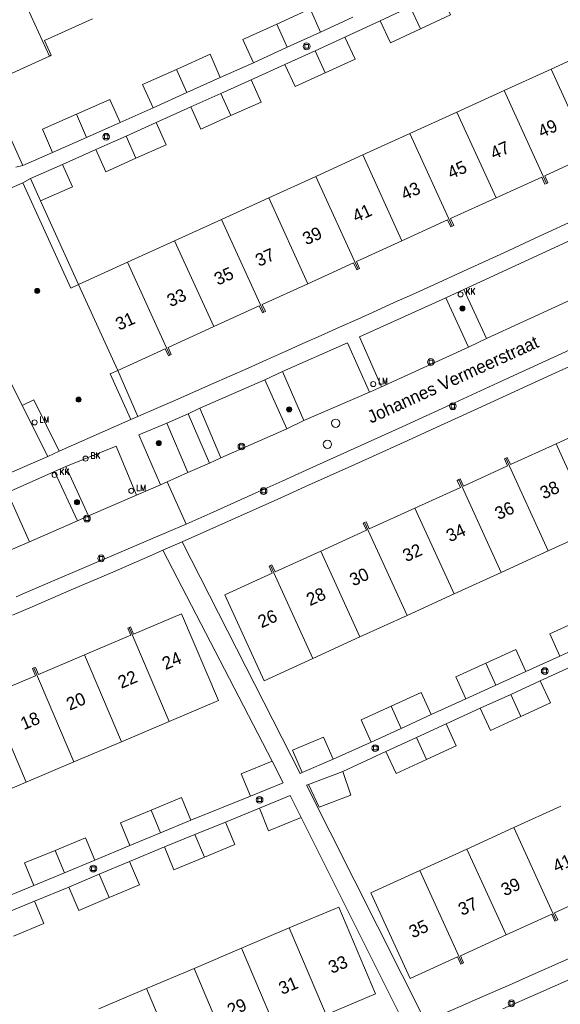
# Model space of a CAD drawing. Header units: metres. Extents: x 138165 to 154469, y 480134 to 494189.
# Tile 766 of 1056: x 145573 to 145626, y 488327 to 488424. Entities that reach past the tile are written whole.
import ezdxf

# ---------------------------------------------------------------- set-up
doc = ezdxf.new("R2010")
doc.units = ezdxf.units.M
doc.header["$LTSCALE"] = 0.001
doc.header["$MEASUREMENT"] = 0
for name, color, linetype, lineweight in [('Level 5', 7, 'Continuous', 0), ('TOP-L-topo objecten punt', 7, 'Continuous', 0), ('TOP-L-topo objecten vlak', 7, 'Continuous', 0), ('TOP-T-topo huisnummering naamgeving', 7, 'Continuous', 0)]:
    doc.layers.add(name, color=color, linetype=linetype, lineweight=lineweight)
doc.styles.add('Style-INTL_ISO', font='INTL_ISO.shx')
doc.styles.add('Style-STANDARD', font='STANDARD.shx')

# ---------------------------------------------------------------- blocks, each defined once
blk = doc.blocks.new('24')
at = {"layer": 'TOP-L-topo objecten punt', "color": 7, "linetype": 'Continuous', "lineweight": 0}
for radius in [0.025, 0.0182, 0.0115, 0.005]:
    blk.add_circle((0, 0), radius, dxfattribs=at)
blk = doc.blocks.new('39')
at = {"layer": 'TOP-L-topo objecten punt', "color": 7, "linetype": 'Continuous', "lineweight": 0}
for p, q in [((0.0175, 0.0175), (-0.0175, 0.0175)), ((-0.0175, 0.0175), (-0.0175, -0.0175)), ((0.0175, 0.0175), (0.0175, -0.0175)), ((0.0175, -0.0175), (-0.0175, -0.0175))]:
    blk.add_line(p, q, dxfattribs=at)
blk.add_circle((0, 0), 0.0332, dxfattribs=at)
blk = doc.blocks.new('72')
at = {"layer": 'TOP-L-topo objecten punt', "color": 7, "linetype": 'Continuous', "lineweight": 0}
blk.add_circle((0, 0), 0.025, dxfattribs=at)
at = {"layer": 'TOP-L-topo objecten punt', "color": 7, "linetype": 'Continuous', "lineweight": 0, "style": 'Style-STANDARD'}
blk.add_text('BK', height=0.06, dxfattribs=at).set_placement((0.0483, 0))
blk = doc.blocks.new('*U13')
at = {"layer": 'Level 5', "color": 7, "linetype": 'Continuous', "lineweight": 0}
blk.add_circle((0, 0), 0.0415, dxfattribs=at)
blk = doc.blocks.new('150')
at = {"layer": 'Level 5', "color": 7, "linetype": 'Continuous', "lineweight": 0}
blk.add_blockref('*U13', (0, 0), dxfattribs=at)
blk = doc.blocks.new('16')
at = {"layer": 'TOP-L-topo objecten punt', "color": 7, "linetype": 'Continuous', "lineweight": 0}
blk.add_circle((0, 0), 0.025, dxfattribs=at)
at = {"layer": 'TOP-L-topo objecten punt', "color": 7, "linetype": 'Continuous', "lineweight": 0, "style": 'Style-STANDARD'}
blk.add_text('LM', height=0.06, dxfattribs=at).set_placement((0.0483, 0))
blk = doc.blocks.new('119')
at = {"layer": 'TOP-L-topo objecten punt', "color": 7, "linetype": 'Continuous', "lineweight": 0}
blk.add_circle((0, 0), 0.025, dxfattribs=at)
at = {"layer": 'TOP-L-topo objecten punt', "color": 7, "linetype": 'Continuous', "lineweight": 0, "style": 'Style-STANDARD'}
blk.add_text('KK', height=0.06, dxfattribs=at).set_placement((0.0483, 0))

msp = doc.modelspace()

# ---------------------------------------------------------------- linework, layer by layer
at = {"layer": 'TOP-L-topo objecten vlak', "flags": 128}
for points in [[(145575.948, 488420.411), (145571.612, 488429.924)], [(145612.527, 488423.106), (145615.475, 488424.474), (145614.452, 488426.651)], [(145602.657, 488422.787), (145601.642, 488425.073), (145598.351, 488423.566)], [(145608.552, 488423.908), (145611.516, 488425.286)], [(145612.527, 488423.106), (145611.516, 488425.286)], [(145575.948, 488420.411), (145576.137, 488420.497), (145575.474, 488421.952), (145580.199, 488424.106)], [(145605.848, 488424.253), (145602.657, 488422.787)], [(145598.351, 488423.566), (145595.014, 488422.039), (145596.055, 488419.766)], [(145598.351, 488423.566), (145599.392, 488421.293)], [(145605.08, 488422.297), (145608.552, 488423.908)], [(145608.552, 488423.908), (145609.562, 488421.731), (145612.527, 488423.106)], [(145602.657, 488422.787), (145599.392, 488421.293)], [(145602.127, 488420.951), (145605.08, 488422.297)], [(145603.122, 488418.766), (145606.08, 488420.112), (145605.08, 488422.297)], [(145599.392, 488421.293), (145596.055, 488419.766)], [(145630.038, 488421.256), (145625.398, 488419.14)], [(145569.73, 488417.576), (145575.948, 488420.411)], [(145592.782, 488418.305), (145591.781, 488420.593), (145588.48, 488419.107)], [(145599.161, 488419.599), (145602.127, 488420.951)], [(145602.127, 488420.951), (145603.122, 488418.766)], [(145596.055, 488419.766), (145592.782, 488418.305)], [(145595.819, 488418.082), (145599.161, 488419.599)], [(145599.161, 488419.599), (145600.155, 488417.415), (145603.122, 488418.766)], [(145588.48, 488419.107), (145585.137, 488417.602), (145586.164, 488415.322)], [(145588.48, 488419.107), (145589.506, 488416.829)], [(145592.782, 488418.305), (145589.506, 488416.829)], [(145625.398, 488419.14), (145620.758, 488417.023)], [(145629.258, 488410.679), (145625.398, 488419.14)], [(145569.73, 488417.576), (145573.341, 488409.645)], [(145592.855, 488416.746), (145595.819, 488418.082)], [(145593.84, 488414.554), (145596.804, 488415.887), (145595.819, 488418.082)], [(145589.506, 488416.829), (145586.164, 488415.322)], [(145589.879, 488415.405), (145592.855, 488416.746)], [(145593.84, 488414.554), (145592.855, 488416.746)], [(145620.758, 488417.023), (145616.118, 488414.906)], [(145624.933, 488407.87), (145620.758, 488417.023)], [(145582.911, 488413.859), (145581.918, 488416.152), (145578.606, 488414.692)], [(145586.164, 488415.322), (145582.911, 488413.859)], [(145586.472, 488413.868), (145589.879, 488415.405)], [(145589.879, 488415.405), (145590.863, 488413.216), (145593.84, 488414.554)], [(145578.606, 488414.692), (145575.253, 488413.215), (145576.262, 488410.927)], [(145578.606, 488414.692), (145579.614, 488412.405)], [(145616.118, 488414.906), (145611.478, 488412.789)], [(145619.978, 488406.445), (145616.118, 488414.906)], [(145582.911, 488413.859), (145579.614, 488412.405)], [(145583.5, 488412.534), (145586.472, 488413.868)], [(145584.482, 488410.343), (145587.448, 488411.672), (145586.472, 488413.868)], [(145579.614, 488412.405), (145576.262, 488410.927)], [(145580.531, 488411.202), (145583.5, 488412.534)], [(145584.482, 488410.343), (145583.5, 488412.534)], [(145611.478, 488412.789), (145606.838, 488410.672)], [(145615.653, 488403.637), (145611.478, 488412.789)], [(145576.262, 488410.927), (145573.341, 488409.645)], [(145577.239, 488409.739), (145580.531, 488411.202)], [(145580.531, 488411.202), (145581.512, 488409.012), (145584.482, 488410.343)], [(145606.838, 488410.672), (145602.198, 488408.556)], [(145610.698, 488402.212), (145606.838, 488410.672)], [(145624.933, 488407.87), (145625.076, 488407.936), (145624.761, 488408.627), (145629.258, 488410.679)], [(145573.341, 488409.645), (145572.648, 488409.479)], [(145574.07, 488408.339), (145577.239, 488409.739)], [(145575.066, 488406.139), (145578.213, 488407.523), (145577.239, 488409.739)], [(145602.198, 488408.556), (145597.558, 488406.439)], [(145606.374, 488399.403), (145602.198, 488408.556)], [(145565.438, 488404.475), (145573.336, 488407.934)], [(145573.336, 488407.934), (145574.07, 488408.339)], [(145578.826, 488397.893), (145578.068, 488397.548), (145573.336, 488407.934)], [(145574.07, 488408.339), (145575.066, 488406.139)], [(145619.978, 488406.445), (145624.475, 488408.497), (145624.791, 488407.805), (145624.933, 488407.87)], [(145575.066, 488406.139), (145578.826, 488397.893)], [(145597.558, 488406.439), (145592.918, 488404.322)], [(145597.558, 488406.439), (145601.418, 488397.978)], [(145615.653, 488403.637), (145615.797, 488403.702), (145615.481, 488404.394), (145619.978, 488406.445)], [(145627.892, 488404.347), (145624.309, 488402.686), (145620.723, 488401.033), (145617.133, 488399.387), (145613.54, 488397.748), (145611.742, 488396.931), (145609.943, 488396.117), (145608.144, 488395.304), (145606.344, 488394.493), (145604.543, 488393.683), (145602.741, 488392.876), (145600.938, 488392.07), (145599.134, 488391.266), (145597.33, 488390.464), (145595.525, 488389.664), (145593.719, 488388.865), (145591.912, 488388.069), (145588.296, 488386.481), (145586.487, 488385.69), (145584.677, 488384.901)], [(145592.918, 488404.322), (145588.278, 488402.205)], [(145592.918, 488404.322), (145597.093, 488395.17)], [(145610.698, 488402.212), (145615.195, 488404.263), (145615.511, 488403.572), (145615.653, 488403.637)], [(145588.278, 488402.205), (145583.638, 488400.088)], [(145592.138, 488393.744), (145588.278, 488402.205)], [(145589.423, 488374.263), (145591.792, 488375.324), (145596.527, 488377.453), (145598.893, 488378.52), (145601.258, 488379.589), (145605.987, 488381.732), (145610.712, 488383.882), (145613.073, 488384.96), (145615.433, 488386.04), (145620.152, 488388.205), (145622.51, 488389.29), (145624.867, 488390.377), (145627.223, 488391.466), (145631.933, 488393.649), (145634.287, 488394.743), (145638.992, 488396.937), (145641.343, 488398.037), (145646.043, 488400.242), (145648.392, 488401.347), (145650.402, 488402.295)], [(145606.374, 488399.403), (145606.517, 488399.469), (145606.201, 488400.16), (145610.698, 488402.212)], [(145629.762, 488397.516), (145627.42, 488402.306), (145616.802, 488397.407)], [(145583.638, 488400.088), (145578.826, 488397.893)], [(145587.814, 488390.936), (145583.638, 488400.088)], [(145601.418, 488397.978), (145605.915, 488400.03), (145606.231, 488399.338), (145606.374, 488399.403)], [(145589.024, 488372.522), (145593.892, 488374.697), (145596.324, 488375.787), (145598.756, 488376.879), (145601.187, 488377.973), (145603.617, 488379.069), (145606.046, 488380.166), (145610.903, 488382.367), (145613.33, 488383.47), (145618.181, 488385.681), (145623.029, 488387.9), (145625.451, 488389.012), (145627.873, 488390.126), (145632.714, 488392.359), (145637.552, 488394.6), (145639.97, 488395.723), (145644.803, 488397.974), (145646.692, 488398.857)], [(145578.826, 488397.893), (145582.686, 488389.432)], [(145597.093, 488395.17), (145597.237, 488395.235), (145596.921, 488395.927), (145601.418, 488397.978)], [(145615.033, 488396.576), (145616.802, 488397.407)], [(145616.802, 488397.407), (145619.014, 488392.562)], [(145619.014, 488392.562), (145629.762, 488397.516)], [(145615.033, 488396.576), (145606.524, 488392.735), (145608.687, 488387.824)], [(145617.238, 488391.729), (145615.033, 488396.576)], [(145592.138, 488393.744), (145596.636, 488395.796), (145596.951, 488395.105), (145597.093, 488395.17)], [(145587.814, 488390.936), (145587.957, 488391.002), (145587.641, 488391.693), (145592.138, 488393.744)], [(145573.259, 488385.977), (145570.137, 488392.202)], [(145607.489, 488387.299), (145605.343, 488392.165), (145598.925, 488389.324)], [(145619.014, 488392.562), (145617.238, 488391.729)], [(145582.686, 488389.432), (145587.356, 488391.563), (145587.671, 488390.871), (145587.814, 488390.936)], [(145617.238, 488391.729), (145608.687, 488387.824)], [(145583.971, 488384.59), (145581.923, 488389.085), (145582.686, 488389.432)], [(145582.686, 488389.432), (145584.677, 488384.901)], [(145597.188, 488388.513), (145598.925, 488389.324)], [(145598.925, 488389.324), (145601.029, 488384.478)], [(145590.785, 488385.697), (145597.188, 488388.513)], [(145599.348, 488383.656), (145597.188, 488388.513)], [(145607.489, 488387.299), (145601.029, 488384.478)], [(145608.687, 488387.824), (145607.489, 488387.299)], [(145576.914, 488381.478), (145574.398, 488386.546), (145573.259, 488385.977)], [(145575.79, 488380.931), (145573.259, 488385.977)], [(145590.785, 488385.697), (145589.621, 488385.166)], [(145592.854, 488380.813), (145590.785, 488385.697)], [(145583.971, 488384.59), (145576.914, 488381.478)], [(145584.677, 488384.901), (145583.971, 488384.59)], [(145586.891, 488378.167), (145584.756, 488383.086), (145587.506, 488384.243)], [(145589.621, 488385.166), (145587.506, 488384.243)], [(145587.506, 488384.243), (145589.577, 488379.368)], [(145591.738, 488380.293), (145589.621, 488385.166)], [(145601.029, 488384.478), (145599.348, 488383.656)], [(145630.211, 488385.017), (145630.068, 488384.951), (145630.383, 488384.261), (145625.887, 488382.207)], [(145599.348, 488383.656), (145592.854, 488380.813)], [(145576.914, 488381.478), (145575.79, 488380.931)], [(145577.566, 488379.959), (145582.525, 488381.957), (145584.539, 488377.139)], [(145625.887, 488382.207), (145621.39, 488380.153), (145621.077, 488380.847), (145620.931, 488380.78)], [(145625.887, 488382.207), (145629.75, 488373.747)], [(145569.248, 488378.133), (145575.79, 488380.931)], [(145592.854, 488380.813), (145591.738, 488380.293)], [(145620.931, 488380.78), (145620.786, 488380.713), (145621.102, 488380.022), (145616.751, 488378.035), (145616.438, 488378.728), (145616.292, 488378.661)], [(145625.11, 488371.628), (145620.931, 488380.78)], [(145573.972, 488372.537), (145571.817, 488377.403), (145576.466, 488379.47)], [(145576.466, 488379.47), (145577.566, 488379.959)], [(145576.466, 488379.47), (145578.713, 488374.61)], [(145579.816, 488375.093), (145577.566, 488379.959)], [(145589.577, 488379.368), (145591.738, 488380.293)], [(145587.542, 488378.454), (145586.891, 488378.167)], [(145589.577, 488379.368), (145587.542, 488378.454)], [(145587.542, 488378.454), (145589.423, 488374.263)], [(145616.292, 488378.661), (145616.147, 488378.594), (145616.463, 488377.904), (145611.969, 488375.852)], [(145620.471, 488369.51), (145616.292, 488378.661)], [(145584.539, 488377.139), (145586.375, 488377.929), (145586.891, 488378.167)], [(145584.539, 488377.139), (145579.816, 488375.093)], [(145611.969, 488375.852), (145607.473, 488373.799), (145607.157, 488374.489), (145607.014, 488374.424)], [(145611.969, 488375.852), (145615.832, 488367.392)], [(145578.713, 488374.61), (145573.972, 488372.537)], [(145579.816, 488375.093), (145578.713, 488374.61)], [(145572.677, 488367.1), (145573.781, 488367.59), (145588.179, 488373.746), (145589.423, 488374.263)], [(145607.014, 488374.424), (145606.872, 488374.359), (145607.187, 488373.668), (145602.691, 488371.615)], [(145607.014, 488374.424), (145611.193, 488365.274)], [(145625.11, 488371.628), (145629.75, 488373.747)], [(145571.648, 488371.526), (145572.07, 488371.721), (145573.972, 488372.537)], [(145572.325, 488365.297), (145574.254, 488366.125), (145578.109, 488367.786), (145581.962, 488369.455), (145585.811, 488371.13), (145587.133, 488371.708)], [(145589.024, 488372.522), (145587.133, 488371.708)], [(145587.133, 488371.708), (145597.912, 488350.923)], [(145600.851, 488349.785), (145600.667, 488349.706), (145589.024, 488372.522)], [(145602.691, 488371.615), (145598.194, 488369.562), (145597.879, 488370.253), (145597.735, 488370.187)], [(145606.554, 488363.155), (145602.691, 488371.615)], [(145620.471, 488369.51), (145625.11, 488371.628)], [(145597.735, 488370.187), (145597.593, 488370.122), (145597.909, 488369.431), (145593.24, 488367.299), (145597.102, 488358.839), (145601.914, 488361.036)], [(145597.735, 488370.187), (145601.914, 488361.036)], [(145615.832, 488367.392), (145620.471, 488369.51)], [(145611.193, 488365.274), (145615.832, 488367.392)], [(145587.743, 488354.821), (145592.612, 488356.889), (145588.976, 488365.449), (145584.251, 488363.442), (145583.954, 488364.142), (145583.81, 488364.081)], [(145606.554, 488363.155), (145611.193, 488365.274)], [(145583.81, 488364.081), (145583.665, 488364.019), (145583.962, 488363.32), (145579.413, 488361.388)], [(145587.743, 488354.821), (145583.81, 488364.081)], [(145628.233, 488364.809), (145625.276, 488363.458), (145626.261, 488361.271)], [(145601.914, 488361.036), (145606.554, 488363.155)], [(145622.902, 488359.75), (145621.902, 488361.93), (145618.947, 488360.577)], [(145629.229, 488362.627), (145626.261, 488361.271)], [(145579.413, 488361.388), (145574.863, 488359.455), (145574.566, 488360.155), (145574.422, 488360.094)], [(145579.413, 488361.388), (145583.048, 488352.827)], [(145626.261, 488361.271), (145622.902, 488359.75)], [(145574.422, 488360.094), (145574.277, 488360.032), (145574.574, 488359.332), (145570.024, 488357.4)], [(145578.354, 488350.834), (145574.422, 488360.094)], [(145618.947, 488360.577), (145615.993, 488359.224), (145616.986, 488357.039)], [(145619.947, 488358.396), (145618.947, 488360.577)], [(145624.33, 488358.828), (145627.689, 488360.359)], [(145622.902, 488359.75), (145619.947, 488358.396)], [(145619.947, 488358.396), (145616.986, 488357.039)], [(145621.419, 488357.497), (145624.33, 488358.828)], [(145622.417, 488355.315), (145625.327, 488356.646), (145624.33, 488358.828)], [(145570.024, 488357.4), (145573.66, 488348.84)], [(145613.588, 488355.495), (145612.586, 488357.676), (145609.63, 488356.327)], [(145618.408, 488356.12), (145621.419, 488357.497)], [(145622.417, 488355.315), (145621.419, 488357.497)], [(145609.63, 488356.327), (145606.674, 488354.978), (145607.67, 488352.795)], [(145609.63, 488356.327), (145610.626, 488354.144)], [(145616.986, 488357.039), (145613.588, 488355.495)], [(145615.037, 488354.585), (145618.408, 488356.12)], [(145618.408, 488356.12), (145619.417, 488353.942), (145622.417, 488355.315)], [(145613.588, 488355.495), (145610.626, 488354.144)], [(145583.048, 488352.827), (145587.743, 488354.821)], [(145610.626, 488354.144), (145607.67, 488352.795)], [(145612.127, 488353.251), (145615.037, 488354.585)], [(145613.127, 488351.07), (145616.037, 488352.404), (145615.037, 488354.585)], [(145603.93, 488351.097), (145602.946, 488353.286), (145599.91, 488351.993), (145600.851, 488349.785)], [(145609.113, 488351.87), (145612.127, 488353.251)], [(145613.127, 488351.07), (145612.127, 488353.251)], [(145578.354, 488350.834), (145583.048, 488352.827)], [(145607.67, 488352.795), (145603.93, 488351.097)], [(145604.853, 488349.903), (145609.113, 488351.87)], [(145609.113, 488351.87), (145610.12, 488349.691), (145613.127, 488351.07)], [(145674.589, 488351.316), (145674.501, 488351.281), (145671.79, 488349.98), (145668.404, 488348.363), (145665.015, 488346.754), (145663.319, 488345.952), (145659.924, 488344.353), (145658.226, 488343.557), (145654.826, 488341.969), (145651.423, 488340.388), (145648.017, 488338.815), (145646.313, 488338.031), (145642.901, 488336.469), (145641.194, 488335.69), (145639.487, 488334.914), (145636.069, 488333.366), (145632.647, 488331.825), (145629.223, 488330.292), (145627.51, 488329.528), (145624.08, 488328.006), (145620.648, 488326.491)], [(145573.66, 488348.84), (145578.354, 488350.834)], [(145597.912, 488350.923), (145594.858, 488349.674), (145595.765, 488347.457)], [(145597.912, 488350.923), (145598.99, 488348.772), (145595.765, 488347.457)], [(145603.93, 488351.097), (145600.851, 488349.785)], [(145669.635, 488351.072), (145667.31, 488349.962), (145665.626, 488349.161), (145663.941, 488348.362), (145660.568, 488346.769), (145657.192, 488345.183), (145655.503, 488344.393), (145652.121, 488342.818), (145650.43, 488342.033), (145648.737, 488341.25), (145645.349, 488339.69), (145643.654, 488338.912), (145641.958, 488338.137), (145640.261, 488337.363), (145636.865, 488335.82), (145633.465, 488334.285), (145630.062, 488332.758), (145626.656, 488331.237), (145623.247, 488329.724), (145621.541, 488328.97), (145618.127, 488327.468), (145616.419, 488326.72), (145613, 488325.229)], [(145601.488, 488348.618), (145602.551, 488346.386), (145605.643, 488347.565), (145604.853, 488349.903)], [(145601.488, 488348.618), (145604.853, 488349.903)], [(145568.966, 488346.846), (145573.66, 488348.84)], [(145613, 488325.229), (145601.3, 488348.546), (145601.488, 488348.618)], [(145595.765, 488347.457), (145589.89, 488345.096)], [(145596.644, 488346.27), (145599.686, 488347.527), (145600.767, 488345.363)], [(145589.89, 488345.096), (145588.964, 488347.31), (145585.964, 488346.063)], [(145626.366, 488346.483), (145621.727, 488344.364)], [(145585.964, 488346.063), (145582.962, 488344.814), (145583.885, 488342.598)], [(145585.964, 488346.063), (145586.885, 488343.846)], [(145593.303, 488344.906), (145596.644, 488346.27)], [(145596.644, 488346.27), (145597.553, 488344.049), (145600.767, 488345.363)], [(145589.89, 488345.096), (145586.885, 488343.846)], [(145590.294, 488343.679), (145593.303, 488344.906)], [(145591.23, 488341.439), (145594.228, 488342.691), (145593.303, 488344.906)], [(145600.767, 488345.363), (145611.201, 488324.467)], [(145586.885, 488343.846), (145583.885, 488342.598)], [(145587.278, 488342.448), (145590.294, 488343.679)], [(145590.294, 488343.679), (145591.23, 488341.439)], [(145621.727, 488344.364), (145617.088, 488342.245)], [(145621.727, 488344.364), (145625.907, 488335.214)], [(145580.429, 488341.14), (145579.508, 488343.356), (145576.505, 488342.114)], [(145583.885, 488342.598), (145580.429, 488341.14)], [(145576.505, 488342.114), (145573.502, 488340.871), (145574.419, 488338.653)], [(145577.423, 488339.896), (145576.505, 488342.114)], [(145583.856, 488341.011), (145587.278, 488342.448)], [(145587.278, 488342.448), (145588.222, 488340.18), (145591.23, 488341.439)], [(145617.088, 488342.245), (145612.449, 488340.126)], [(145620.952, 488333.786), (145617.088, 488342.245)], [(145580.429, 488341.14), (145577.423, 488339.896)], [(145580.864, 488339.759), (145583.856, 488341.011)], [(145581.85, 488337.455), (145584.839, 488338.731), (145583.856, 488341.011)], [(145577.423, 488339.896), (145574.419, 488338.653)], [(145577.857, 488338.501), (145580.864, 488339.759)], [(145581.85, 488337.455), (145580.864, 488339.759)], [(145612.449, 488340.126), (145607.638, 488337.928), (145611.502, 488329.469), (145616.172, 488331.602), (145616.487, 488330.911), (145616.63, 488330.976)], [(145612.449, 488340.126), (145616.63, 488330.976)], [(145574.419, 488338.653), (145571.046, 488337.259)], [(145574.465, 488337.117), (145577.857, 488338.501)], [(145577.857, 488338.501), (145578.852, 488336.174), (145581.85, 488337.455)], [(145625.907, 488335.214), (145626.051, 488335.28), (145625.735, 488335.971), (145630.23, 488338.024)], [(145571.453, 488335.868), (145574.465, 488337.117)], [(145572.402, 488333.652), (145575.408, 488334.909), (145574.465, 488337.117)], [(145603.521, 488325.203), (145603.665, 488325.264), (145603.368, 488325.963), (145608.093, 488327.969), (145604.459, 488336.529), (145599.589, 488334.462)], [(145620.952, 488333.786), (145625.449, 488335.841), (145625.765, 488335.149), (145625.907, 488335.214)], [(145599.589, 488334.462), (145594.895, 488332.469)], [(145599.589, 488334.462), (145603.521, 488325.203)], [(145616.63, 488330.976), (145616.773, 488331.041), (145616.457, 488331.733), (145620.952, 488333.786)], [(145594.895, 488332.469), (145590.2, 488330.476)], [(145594.895, 488332.469), (145598.529, 488323.909)], [(145590.2, 488330.476), (145585.506, 488328.483)], [(145590.2, 488330.476), (145594.132, 488321.216)], [(145585.506, 488328.483), (145580.812, 488326.49)], [(145589.14, 488319.923), (145585.506, 488328.483)]]:
    msp.add_lwpolyline(points, dxfattribs=at)

# ---------------------------------------------------------------- block references
at = {"layer": 'TOP-L-topo objecten punt', "xscale": 10, "yscale": 10, "zscale": 10}
for name, p in [('39', (145601.3, 488421.38)), ('39', (145581.545, 488412.467)), ('24', (145574.755, 488397.27)), ('119', (145616.471, 488396.923)), ('24', (145616.649, 488395.54)), ('39', (145613.552, 488390.259)), ('16', (145607.87, 488388.09)), ('24', (145578.832, 488386.554)), ('39', (145615.713, 488385.894)), ('24', (145599.578, 488385.587)), ('16', (145574.488, 488384.3)), ('150', (145604.16, 488384.224)), ('24', (145586.725, 488382.265)), ('150', (145603.344, 488382.144)), ('72', (145579.515, 488380.732)), ('39', (145594.871, 488381.925)), ('119', (145576.46, 488379.131)), ('16', (145584.022, 488377.561)), ('39', (145597.058, 488377.534)), ('24', (145578.668, 488376.431)), ('39', (145579.647, 488374.819)), ('39', (145581.05, 488370.903)), ('39', (145624.768, 488359.789)), ('39', (145608.067, 488352.196)), ('39', (145596.665, 488347.093)), ('39', (145580.28, 488340.32)), ('39', (145621.486, 488327.035))]:
    msp.add_blockref(name, p, dxfattribs=at)

# ---------------------------------------------------------------- texts
at = {"layer": 'TOP-T-topo huisnummering naamgeving', "style": 'Style-INTL_ISO'}
for s, rotation, p in [('49', 24.5, (145624.463, 488412.339)), ('47', 24.5, (145619.758, 488410.191)), ('45', 24.5, (145615.536, 488408.265)), ('43', 24.5, (145610.95, 488406.174)), ('41', 24.5, (145606.17, 488403.993)), ('39', 24.5, (145601.257, 488401.751)), ('37', 24.5, (145596.603, 488399.629)), ('35', 24.5, (145592.551, 488397.78)), ('33', 24.5, (145587.891, 488395.653)), ('31', 24.5, (145582.822, 488393.341)), ('Johannes Vermeerstraat', 24.5, (145607.637, 488384.18)), ('38', 24.5, (145624.655, 488376.698)), ('36', 24.5, (145620.203, 488374.664)), ('34', 24.5, (145615.417, 488372.479)), ('32', 24.5, (145611.121, 488370.517)), ('30', 24.5, (145605.89, 488368.128)), ('28', 24.5, (145601.631, 488366.184)), ('26', 24.5, (145596.851, 488364.001)), ('24', 23, (145587.387, 488359.884)), ('22', 23, (145583.032, 488358.035)), ('20', 23, (145577.949, 488355.877)), ('18', 23, (145573.429, 488353.957)), ('41', 24.5, (145625.914, 488339.901)), ('39', 24.5, (145620.816, 488337.571)), ('37', 24.5, (145616.601, 488335.647)), ('35', 24.5, (145611.741, 488333.426)), ('33', 23, (145603.766, 488329.934)), ('31', 23, (145598.874, 488327.858)), ('29', 23, (145593.803, 488325.705))]:
    msp.add_text(s, height=1.25, rotation=rotation, dxfattribs=at).set_placement(p)

doc.saveas('drawing.dxf')
